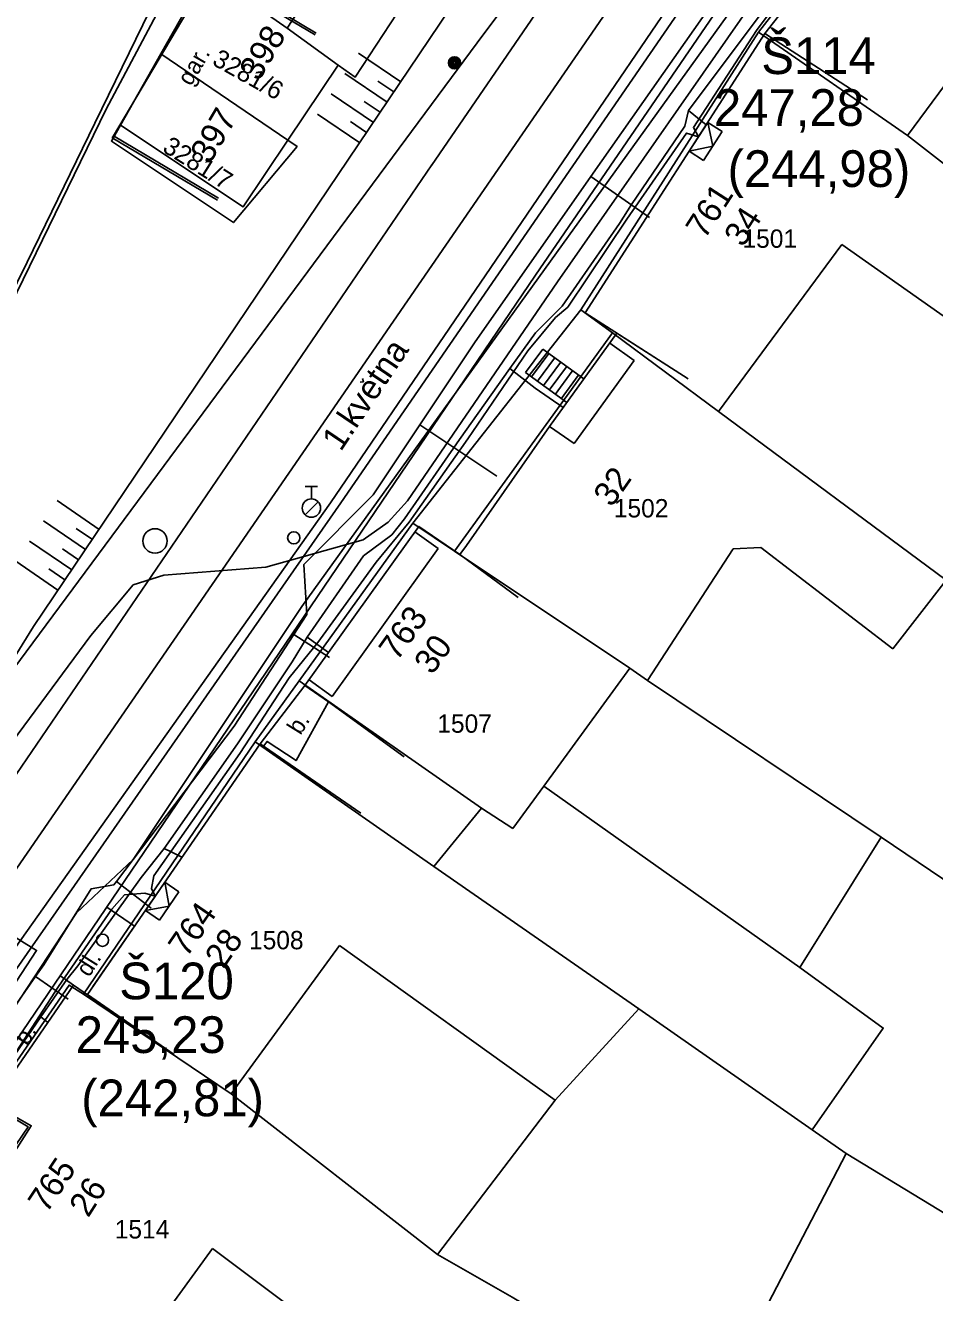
# Model space of a CAD drawing. Extents: x -601580 to 4, y -1204314 to 4.
# Drawn here: x -598939 to -598901.8, y -1203991 to -1203939.2 of the extents above; entities that cross this region are included whole.
import ezdxf

# ---------------------------------------------------------------- set-up
doc = ezdxf.new("R2010")
doc.units = 0
for name, color, linetype in [('00-EON NN', 7, 'Continuous'), ('00-INNOGY-NTL', 7, 'Continuous'), ('00-KN-HRANICE PARCEL', 7, 'Continuous'), ('00-KN-PARC. CISLA', 7, 'Continuous'), ('00-KN-VNITRNI KRESBA', 7, 'Continuous'), ('00-POLOHOPIS', 7, 'Continuous'), ('00-SITE KOM. KABEL', 7, 'Continuous'), ('00-VAK-KANAL-POTRUBI', 7, 'Continuous'), ('00-VAK-VODA-RAD IGIS', 7, 'Continuous'), ('11-REKONSTRUKCE  VYKOP', 7, 'Continuous'), ('Vrstva 25', 7, 'Continuous'), ('Vrstva 27', 7, 'Continuous'), ('Vrstva 28', 7, 'Continuous'), ('Vrstva 9', 7, 'Continuous')]:
    doc.layers.add(name, color=color, linetype=linetype)

# ---------------------------------------------------------------- blocks, each defined once
blk = doc.blocks.new('6.14A_106')
at = {"layer": 'Vrstva 28'}
blk.add_circle((0, 0), 0.25, dxfattribs=at)
blk = doc.blocks.new('6.13')
at = {"layer": 'Vrstva 28'}
for p, q in [((-0.25, 0.875), (0.25, 0.875)), ((0, 0.375), (0, 0.875)), ((-0.258, -0.272), (0.272, 0.258))]:
    blk.add_line(p, q, dxfattribs=at)
blk.add_circle((0, 0), 0.375, dxfattribs=at)
blk = doc.blocks.new('6.14A_108')
at = {"layer": 'Vrstva 28'}
blk.add_circle((0, 0), 0.25, dxfattribs=at)
blk = doc.blocks.new('6.20_42')
at = {"layer": 'Vrstva 27'}
blk.add_circle((0, 0), 0.5, dxfattribs=at)
blk = doc.blocks.new('6.01A_1056')
at = {"layer": 'Vrstva 25'}
for radius in [0.25, 0.2, 0.15, 0.1, 0.05]:
    blk.add_circle((0, 0), radius, dxfattribs=at)
blk = doc.blocks.new('NN630')
at = {"layer": 'Vrstva 9'}
for points in [[(-3, -700), (-703, 0)], [(-703, -700), (-703, 0), (697, 0), (697, -700)], [(-3, -700), (697, 0)], [(-703, -700), (697, -700)]]:
    blk.add_lwpolyline(points, dxfattribs=at)

msp = doc.modelspace()

# ---------------------------------------------------------------- linework, layer by layer
at = {"layer": '00-EON NN'}
for points in [[(-598970.68, -1203963.218), (-598969.283, -1203964.296), (-598968.397, -1203965.415), (-598967.498, -1203966.522), (-598965.97, -1203967.918), (-598965.479, -1203967.719), (-598961.435, -1203967.984), (-598957.276, -1203968.45), (-598953.35, -1203968.849), (-598952.613, -1203969.504), (-598949.9, -1203970.541), (-598947.199, -1203970.693), (-598943.383, -1203971.542), (-598942.059, -1203971.414), (-598941.147, -1203970.598), (-598936.353, -1203964.12), (-598934.62, -1203962.058), (-598933.364, -1203961.664), (-598929.2, -1203961.329), (-598925.224, -1203960.211), (-598924.191, -1203959.49), (-598923.41, -1203958.618), (-598917.275, -1203949.663), (-598908.292, -1203936.791)], [(-598907.431, -1203937.109), (-598909.131, -1203939.399), (-598911.711, -1203943.365), (-598911.506, -1203943.739), (-598911.998, -1203943.593), (-598914.433, -1203947.112), (-598916.842, -1203950.705), (-598917.351, -1203951.129), (-598918.481, -1203952.489), (-598920.931, -1203956.089), (-598923.341, -1203959.499), (-598924.681, -1203961.129), (-598927.071, -1203964.409), (-598928.24, -1203965.853), (-598930.265, -1203968.944), (-598933.773, -1203973.942), (-598933.878, -1203974.459), (-598933.727, -1203974.784), (-598934.141, -1203974.649), (-598934.981, -1203974.729), (-598935.501, -1203975.309), (-598937.681, -1203978.469), (-598940.801, -1203983.259)]]:
    msp.add_lwpolyline(points, dxfattribs=at)
at = {"layer": '00-INNOGY-NTL'}
for p, q in [((-598915.901, -1203945.359), (-598913.511, -1203947.039)), ((-598922.901, -1203955.519), (-598919.751, -1203957.619)), ((-598928.051, -1203964.079), (-598926.601, -1203965.029)), ((-598935.311, -1203974.179), (-598933.881, -1203975.269)), ((-598938.611, -1203978.059), (-598937.281, -1203978.989))]:
    msp.add_line(p, q, dxfattribs=at)
msp.add_lwpolyline([(-598947.031, -1203993.329), (-598943.331, -1203987.639), (-598943.741, -1203985.399), (-598938.611, -1203978.059), (-598938.271, -1203977.579), (-598936.341, -1203974.479), (-598935.411, -1203974.309), (-598935.311, -1203974.179), (-598930.491, -1203967.829), (-598928.051, -1203964.079), (-598927.521, -1203963.269), (-598927.641, -1203961.219), (-598924.811, -1203958.379), (-598922.901, -1203955.519), (-598920.671, -1203952.169), (-598915.901, -1203945.359), (-598909.541, -1203936.289), (-598905.021, -1203930.369), (-598901.451, -1203925.719)], dxfattribs=at)
at = {"layer": '00-KN-HRANICE PARCEL'}
for p, q in [((-598901.511, -1203929.829), (-598909.051, -1203939.459)), ((-598933.491, -1203940.349), (-598931.591, -1203937.009)), ((-598909.051, -1203939.459), (-598916.311, -1203950.809)), ((-598935.141, -1203943.269), (-598933.491, -1203940.349)), ((-598933.491, -1203940.349), (-598928.301, -1203943.879)), ((-598926.241, -1203940.809), (-598928.301, -1203943.879)), ((-598916.311, -1203950.809), (-598923.181, -1203959.529)), ((-598929.641, -1203968.469), (-598936.661, -1203978.779)), ((-598906.851, -1203984.329), (-598905.461, -1203985.289)), ((-598905.461, -1203985.289), (-598890.541, -1203994.409))]:
    msp.add_line(p, q, dxfattribs=at)
for points in [[(-598912.531, -1203924.709), (-598912.431, -1203929.039), (-598920.551, -1203939.899), (-598949.671, -1203979.179)], [(-598925.891, -1203925.279), (-598928.511, -1203929.039), (-598935.721, -1203942.609), (-598950.081, -1203972.029), (-598951.091, -1203975.269), (-598951.011, -1203977.439), (-598949.671, -1203979.179)], [(-598931.591, -1203937.009), (-598928.331, -1203939.309), (-598926.241, -1203940.809)], [(-598923.261, -1203937.809), (-598925.551, -1203941.309), (-598926.241, -1203940.809)], [(-598909.051, -1203939.459), (-598902.961, -1203943.689), (-598890.741, -1203953.189), (-598890.401, -1203952.769), (-598888.351, -1203953.949), (-598886.451, -1203955.039), (-598883.651, -1203956.639), (-598882.091, -1203957.389)], [(-598928.301, -1203943.879), (-598927.921, -1203944.139), (-598930.521, -1203947.249), (-598935.511, -1203943.919), (-598935.141, -1203943.269)], [(-598935.141, -1203943.269), (-598930.121, -1203946.599), (-598928.301, -1203943.879)], [(-598916.311, -1203950.809), (-598915.021, -1203951.759), (-598910.681, -1203954.969), (-598901.371, -1203961.869), (-598901.041, -1203962.119), (-598894.971, -1203965.159), (-598890.081, -1203967.609), (-598887.331, -1203968.989)], [(-598923.181, -1203959.529), (-598927.841, -1203965.979), (-598929.641, -1203968.469)], [(-598923.181, -1203959.529), (-598921.481, -1203960.679), (-598914.311, -1203965.459), (-598913.591, -1203965.969), (-598904.041, -1203972.369)], [(-598929.641, -1203968.469), (-598928.321, -1203969.389), (-598922.321, -1203973.559), (-598913.951, -1203979.389), (-598906.851, -1203984.329)], [(-598904.041, -1203972.369), (-598907.361, -1203977.689), (-598903.951, -1203980.169), (-598906.851, -1203984.329)], [(-598904.041, -1203972.369), (-598900.501, -1203974.749), (-598892.981, -1203979.169)], [(-598936.661, -1203978.779), (-598937.241, -1203978.409), (-598940.571, -1203983.219), (-598938.921, -1203984.199), (-598943.271, -1203990.579), (-598943.111, -1203990.689)], [(-598936.661, -1203978.779), (-598930.611, -1203982.859), (-598922.171, -1203989.419), (-598919.131, -1203991.169), (-598916.271, -1203992.859)], [(-598916.271, -1203992.859), (-598915.391, -1203991.449), (-598910.431, -1203994.829), (-598905.461, -1203985.289)]]:
    msp.add_lwpolyline(points, dxfattribs=at)
at = {"layer": '00-KN-VNITRNI KRESBA'}
for p, q in [((-598927.921, -1203938.669), (-598928.331, -1203939.309)), ((-598902.961, -1203943.689), (-598899.741, -1203939.339)), ((-598910.681, -1203954.969), (-598905.641, -1203948.139)), ((-598905.641, -1203948.139), (-598893.411, -1203956.759)), ((-598915.021, -1203951.759), (-598921.481, -1203960.679)), ((-598913.591, -1203965.969), (-598910.081, -1203960.579)), ((-598910.081, -1203960.579), (-598908.961, -1203960.529)), ((-598908.961, -1203960.529), (-598903.551, -1203964.669)), ((-598903.551, -1203964.669), (-598901.371, -1203961.869)), ((-598917.831, -1203970.279), (-598914.311, -1203965.459)), ((-598927.841, -1203965.979), (-598920.381, -1203971.179)), ((-598919.101, -1203972.019), (-598917.831, -1203970.279)), ((-598917.831, -1203970.279), (-598907.361, -1203977.689)), ((-598920.381, -1203971.179), (-598922.321, -1203973.559)), ((-598920.381, -1203971.179), (-598919.101, -1203972.019)), ((-598930.611, -1203982.859), (-598926.181, -1203976.799)), ((-598926.181, -1203976.799), (-598917.371, -1203983.119)), ((-598917.371, -1203983.119), (-598913.951, -1203979.389)), ((-598917.371, -1203983.119), (-598922.171, -1203989.419)), ((-598935.411, -1203994.709), (-598931.381, -1203989.179)), ((-598931.381, -1203989.179), (-598921.841, -1203996.309))]:
    msp.add_line(p, q, dxfattribs=at)
at = {"layer": '00-POLOHOPIS'}
for p, q in [((-598912.83, -1203930.919), (-598922.426, -1203944.921)), ((-598936.187, -1203943.19), (-598932.913, -1203936.475)), ((-598927.133, -1203939.501), (-598931.434, -1203936.952)), ((-598918.164, -1203949.393), (-598909.663, -1203936.976)), ((-598938.699, -1203963.759), (-598921.671, -1203938.514)), ((-598925.409, -1203940.33), (-598923.681, -1203941.495)), ((-598925.968, -1203941.159), (-598924.241, -1203942.324)), ((-598924.621, -1203941.464), (-598923.961, -1203941.909)), ((-598926.527, -1203941.988), (-598924.8, -1203943.153)), ((-598925.18, -1203942.293), (-598924.52, -1203942.738)), ((-598927.087, -1203942.817), (-598925.359, -1203943.982)), ((-598925.739, -1203943.122), (-598925.079, -1203943.567)), ((-598938.952, -1203948.868), (-598936.187, -1203943.19)), ((-598935.434, -1203943.703), (-598935.48, -1203943.78)), ((-598931.178, -1203946.329), (-598935.48, -1203943.78)), ((-598922.405, -1203944.89), (-598945.888, -1203979.29)), ((-598948.731, -1203968.488), (-598938.952, -1203948.868)), ((-598941.024, -1203983.056), (-598918.164, -1203949.393)), ((-598917.871, -1203952.427), (-598918.573, -1203953.378)), ((-598916.193, -1203953.64), (-598917.871, -1203952.427)), ((-598914.142, -1203952.885), (-598915.131, -1203952.17)), ((-598917.63, -1203952.605), (-598918.332, -1203953.556)), ((-598917.388, -1203952.783), (-598918.09, -1203953.734)), ((-598917.147, -1203952.962), (-598917.849, -1203953.912)), ((-598914.142, -1203952.885), (-598916.594, -1203956.277)), ((-598916.885, -1203954.598), (-598918.573, -1203953.378)), ((-598916.905, -1203953.14), (-598917.607, -1203954.091)), ((-598916.664, -1203953.318), (-598917.366, -1203954.269)), ((-598916.423, -1203953.496), (-598917.125, -1203954.447)), ((-598916.594, -1203956.277), (-598917.594, -1203955.578)), ((-598937.731, -1203958.613), (-598936.01, -1203959.787)), ((-598938.295, -1203959.439), (-598936.574, -1203960.613)), ((-598921.263, -1203960.82), (-598922.938, -1203959.664)), ((-598938.859, -1203960.265), (-598937.137, -1203961.439)), ((-598936.949, -1203959.752), (-598936.292, -1203960.2)), ((-598922.148, -1203960.57), (-598923.099, -1203959.889)), ((-598937.513, -1203960.578), (-598936.856, -1203961.026)), ((-598926.48, -1203966.613), (-598922.148, -1203960.57)), ((-598939.422, -1203961.091), (-598937.701, -1203962.265)), ((-598938.076, -1203961.404), (-598937.419, -1203961.852)), ((-598946.99, -1203977.084), (-598938.699, -1203963.759)), ((-598926.48, -1203966.613), (-598927.431, -1203965.931)), ((-598929.435, -1203968.552), (-598927.599, -1203966.165)), ((-598926.635, -1203966.831), (-598927.599, -1203966.165)), ((-598929.291, -1203968.646), (-598929.435, -1203968.552)), ((-598935.705, -1203975.223), (-598934.564, -1203975.998)), ((-598936.266, -1203978.469), (-598934.564, -1203975.998)), ((-598937.627, -1203978.027), (-598937.06, -1203978.41))]:
    msp.add_line(p, q, dxfattribs=at)
for points in [[(-598904.589, -1203942.226), (-598908.794, -1203939.521), (-598901.17, -1203929.851), (-598897.284, -1203932.925)], [(-598927.178, -1203939.579), (-598931.48, -1203937.03), (-598935.434, -1203943.703), (-598931.132, -1203946.252)], [(-598911.928, -1203953.638), (-598916.133, -1203950.933), (-598908.794, -1203939.521), (-598904.589, -1203942.226)], [(-598911.928, -1203953.638), (-598914.839, -1203951.765), (-598917.594, -1203955.578), (-598920.994, -1203960.441), (-598921.263, -1203960.82), (-598918.875, -1203962.577)], [(-598925.345, -1203953.77), (-598925.206, -1203953.753), (-598925.24, -1203953.617)], [(-598918.875, -1203962.577), (-598921.263, -1203960.82), (-598922.938, -1203959.664), (-598927.599, -1203966.165), (-598926.635, -1203966.831), (-598923.535, -1203969.078)], [(-598923.535, -1203969.078), (-598926.635, -1203966.831), (-598927.963, -1203969.238), (-598929.147, -1203968.451), (-598929.291, -1203968.646), (-598925.317, -1203971.388)], [(-598925.317, -1203971.388), (-598929.435, -1203968.552), (-598936.493, -1203978.799), (-598932.944, -1203981.249)], [(-598938.473, -1203993.186), (-598941.687, -1203991.354), (-598943.033, -1203990.624), (-598941.953, -1203988.957), (-598939.552, -1203985.359), (-598938.792, -1203984.163), (-598940.397, -1203983.248), (-598937.06, -1203978.41), (-598932.944, -1203981.249)]]:
    msp.add_lwpolyline(points, dxfattribs=at)
at = {"layer": '00-SITE KOM. KABEL'}
for points in [[(-598983.211, -1204049.029), (-598984.421, -1204048.099), (-598967.311, -1204022.559), (-598957.421, -1204007.979), (-598945.701, -1203990.539), (-598943.221, -1203986.789), (-598942.991, -1203984.659), (-598936.941, -1203975.459), (-598934.621, -1203973.279), (-598927.721, -1203962.939), (-598909.841, -1203938.099), (-598898.481, -1203923.139)], [(-598911.911, -1203942.669), (-598907.841, -1203937.219)], [(-598919.221, -1203953.209), (-598918.171, -1203951.749), (-598917.081, -1203950.659), (-598914.741, -1203947.289), (-598914.251, -1203946.509), (-598912.061, -1203943.309), (-598911.911, -1203942.669)], [(-598911.191, -1203943.249), (-598911.911, -1203942.669)], [(-598914.251, -1203946.509), (-598912.061, -1203943.309)], [(-598914.741, -1203947.289), (-598914.251, -1203946.509)], [(-598919.221, -1203953.209), (-598918.171, -1203951.749)], [(-598927.501, -1203964.199), (-598925.201, -1203960.869), (-598924.041, -1203960.009), (-598923.521, -1203959.359), (-598921.281, -1203956.109), (-598919.221, -1203953.209)], [(-598917.041, -1203954.809), (-598918.181, -1203954.019), (-598919.221, -1203953.209)], [(-598923.521, -1203959.359), (-598921.281, -1203956.109)], [(-598933.351, -1203972.829), (-598930.351, -1203968.549), (-598928.121, -1203965.199), (-598927.501, -1203964.199)], [(-598926.631, -1203964.819), (-598927.501, -1203964.199)], [(-598930.351, -1203968.549), (-598928.121, -1203965.199)], [(-598933.351, -1203972.829), (-598934.291, -1203974.009), (-598936.881, -1203977.629), (-598937.341, -1203978.189), (-598938.401, -1203979.709)], [(-598932.631, -1203973.179), (-598933.041, -1203972.979), (-598933.351, -1203972.829)], [(-598934.291, -1203974.009), (-598936.881, -1203977.629)], [(-598938.401, -1203979.709), (-598937.341, -1203978.189)], [(-598946.581, -1203993.339), (-598943.981, -1203989.569), (-598943.521, -1203988.429), (-598941.871, -1203985.819), (-598940.741, -1203983.109), (-598938.401, -1203979.709)], [(-598938.111, -1203979.939), (-598938.401, -1203979.709)]]:
    msp.add_lwpolyline(points, dxfattribs=at)
at = {"layer": '00-VAK-KANAL-POTRUBI'}
msp.add_lwpolyline([(-598913.85, -1203936.567), (-598939.951, -1203974.459)], dxfattribs=at)
at = {"layer": '00-VAK-VODA-RAD IGIS'}
for points in [[(-598890.171, -1203908.998), (-598904.341, -1203927.128), (-598911.961, -1203937.278), (-598926.551, -1203958.708), (-598939.703, -1203977.252)], [(-598890.211, -1203909.878), (-598904.081, -1203927.358), (-598911.611, -1203937.618), (-598926.131, -1203958.708), (-598940.151, -1203978.828)]]:
    msp.add_lwpolyline(points, dxfattribs=at)
at = {"layer": '11-REKONSTRUKCE  VYKOP'}
msp.add_lwpolyline([(-598959.478, -1203960.069), (-598956.159, -1203962.475), (-598957.874, -1203964.992), (-598938.57, -1203976.994), (-598940.838, -1203980.451), (-598963.35, -1203964.964), (-598959.478, -1203960.069)], dxfattribs=at)

# ---------------------------------------------------------------- block references
at = {"layer": '00-EON NN', "xscale": 0.001}
for p, yscale, rotation in [((-598911.506, -1203943.739), 0.0010000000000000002, 57.25513335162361), ((-598933.727, -1203974.784), 0.001, 55.44143614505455)]:
    msp.add_blockref('NN630', p, dxfattribs=dict(at, yscale=yscale, rotation=rotation))
at = {"layer": '00-POLOHOPIS'}
for name, p, xscale, yscale, rotation in [('6.01A_1056', (-598921.481, -1203940.72), 1.00000188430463, 1.00000188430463, 150.0012946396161), ('6.20_42', (-598933.73, -1203960.261), 0.99999916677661, 0.99999916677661, 59.52314605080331), ('6.14A_108', (-598928.056, -1203960.132), 0.99999834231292, 0.99999834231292, 66.04284774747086), ('6.14A_106', (-598935.876, -1203976.581), 0.99999834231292, 0.99999834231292, 66.04284774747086)]:
    msp.add_blockref(name, p, dxfattribs=dict(at, xscale=xscale, yscale=yscale, rotation=rotation))
msp.add_blockref('6.13', (-598927.334, -1203958.916), dxfattribs=at)

# ---------------------------------------------------------------- texts
at = {"layer": '00-KN-PARC. CISLA'}
for s, rotation, p in [('3281/6', 331, (-598931.436, -1203940.774)), ('3281/7', 328, (-598933.471, -1203944.318))]:
    msp.add_text(s, height=0.75, rotation=rotation, dxfattribs=at).set_placement(p)
for s, p in [('1501', (-598909.705, -1203948.279)), ('1502', (-598914.966, -1203959.299)), ('1507', (-598922.186, -1203968.099)), ('1508', (-598929.886, -1203976.949)), ('1514', (-598935.376, -1203988.769))]:
    msp.add_text(s, height=0.75, dxfattribs=at).set_placement(p)
at = {"layer": '00-POLOHOPIS'}
for s, height, rotation, p in [('398', 1, 59.3517, (-598929.483, -1203941.507)), ('gar.', 0.7, 59.9468, (-598932.255, -1203941.702)), ('397', 1, 59.3517, (-598931.486, -1203944.888)), ('761', 1, 57.2551, (-598911.25, -1203947.963)), ('34', 1, 57.2551, (-598909.681, -1203948.295)), ('1.kvetna', 1, 56.0528, (-598926.135, -1203956.637)), ('32', 1, 55.0404, (-598915.05, -1203958.921)), ('763', 1, 54.3607, (-598923.836, -1203965.208)), ('30', 1, 54.3607, (-598922.393, -1203965.77)), ('b.', 0.7, 57.9182, (-598927.782, -1203968.227)), ('764', 1, 55.4497, (-598932.436, -1203977.319)), ('28', 1, 55.4497, (-598930.935, -1203977.784)), ('dl.', 0.7, 57.9182, (-598936.42, -1203978.12)), ('b.', 0.7, 57.9182, (-598938.955, -1203980.929)), ('765', 1, 56.2842, (-598938.159, -1203987.775)), ('26', 1, 57.566, (-598936.46, -1203987.95))]:
    msp.add_text(s, height=height, rotation=rotation, dxfattribs=at).set_placement(p)
at = {"layer": '00-VAK-KANAL-POTRUBI'}
for s, p in [('Š114', (-598908.937, -1203941.178)), ('247,28 ', (-598910.873, -1203943.296)), ('(244,98)', (-598910.315, -1203945.794)), ('Š120', (-598935.191, -1203978.993)), ('245,23 ', (-598936.974, -1203981.188)), ('(242,81)', (-598936.747, -1203983.774))]:
    msp.add_text(s, height=1.5, dxfattribs=at).set_placement(p)

doc.saveas('drawing.dxf')
